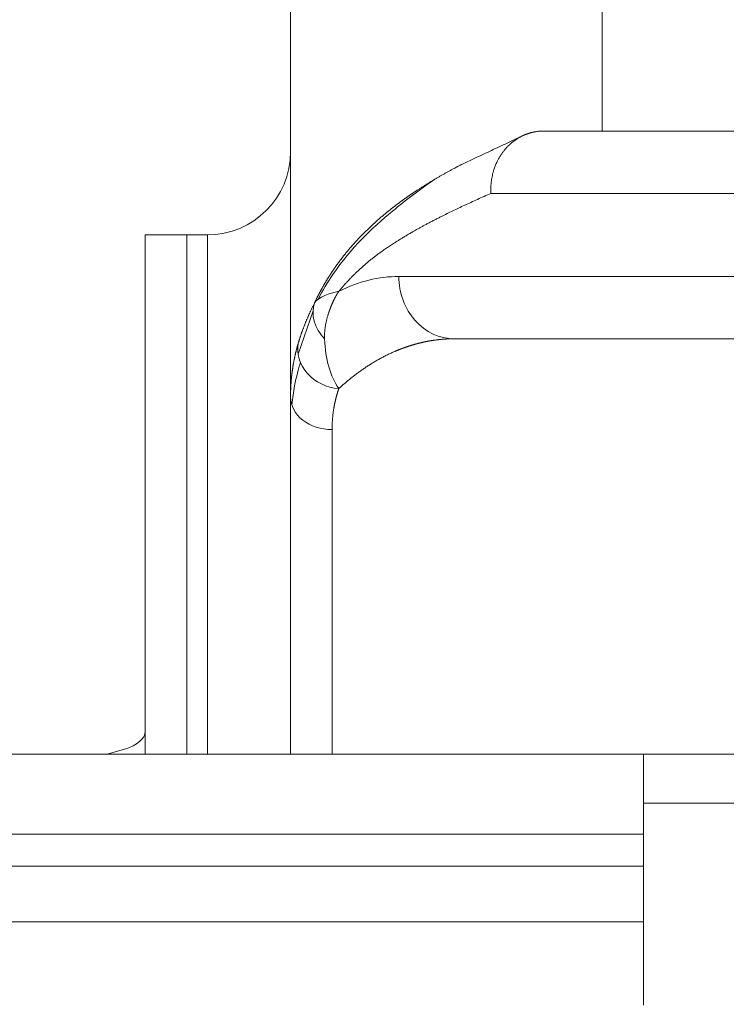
# Model space of a CAD drawing. Header units: millimetres. Extents: x 51337 to 61814, y -21781 to -12277.
# Tile 314 of 378: x 60695 to 60729, y -20655 to -20607. Entities that reach past the tile are written whole.
import ezdxf

# ---------------------------------------------------------------- set-up
doc = ezdxf.new("R2010")
doc.units = ezdxf.units.MM
doc.header["$LTSCALE"] = 0.3175
doc.layers.add('1轮廓实线层', color=7, linetype='Continuous', lineweight=18)
doc.layers.add('7标注层', color=4, linetype='Continuous', lineweight=13)
doc.styles.add('PC_TEXTSTYLE', font='ISOCP.SHX', dxfattribs={"width": 0.707, "bigfont": 'GBCBIG.SHX'})
doc.dimstyles.new('GB_LINEAR', dxfattribs={"dimtxt": 3.5, "dimasz": 3.5, "dimexe": 1, "dimexo": 0, "dimgap": 1.5, "dimtad": 1, "dimdsep": 46, "dimtxsty": 'PC_TEXTSTYLE', "dimcen": 0, "dimclrd": 256, "dimclrt": 3, "dimadec": 0, "dimazin": 2, "dimtp": 0.1, "dimtm": 0.1, "dimtfac": 0.71, "dimtdec": 3, "dimtmove": 0, "dimatfit": 3, "dimfxl": 1, "dimtfill": 1, "dimarcsym": 0})

# ---------------------------------------------------------------- blocks, each defined once
blk = doc.blocks.new('*D56')
at = {"layer": '7标注层', "color": 0, "lineweight": -2, "transparency": 16777216}
for p, q in [((60709.016, -20507.701), (60682.516, -20507.701)), ((60775.017, -20668.701), (60682.516, -20668.701))]:
    blk.add_line(p, q, dxfattribs=at)
at = {"layer": '7标注层', "lineweight": -2, "transparency": 16777216}
blk.add_line((60686.016, -20519.951), (60686.016, -20656.451), dxfattribs=at)
at = {"layer": '7标注层', "lineweight": 18, "transparency": 16777216}
for points in [[(60688.058, -20519.951), (60683.974, -20519.951), (60686.016, -20507.701)], [(60683.974, -20656.451), (60688.058, -20656.451), (60686.016, -20668.701)]]:
    blk.add_solid(points, dxfattribs=at)
at = {"layer": 'Defpoints', "color": 0, "lineweight": 18, "transparency": 16777216}
for p in [(60709.016, -20507.701), (60686.016, -20668.701), (60775.017, -20668.701)]:
    blk.add_point(p, dxfattribs=at)
at = {"layer": '7标注层', "color": 3, "transparency": 16777216, "insert": (60674.641, -20588.201), "char_height": 12.25, "attachment_point": 5, "rotation": 90, "style": 'PC_TEXTSTYLE', "bg_fill": 3, "box_fill_scale": 1.1, "bg_fill_color": 257, "bg_fill_transparency": 0}
blk.add_mtext('161', dxfattribs=at)

msp = doc.modelspace()

# ---------------------------------------------------------------- linework, layer by layer
at = {"layer": '1轮廓实线层'}
for p, q in [((60723.51597, -20612.70121), (60723.51597, -20595.12489)), ((60708.51597, -20625.51134), (60708.51597, -20604.85199)), ((60760.489, -20612.70121), (60720.6214, -20612.70121)), ((60720.63318, -20612.70121), (60760.51597, -20612.70121)), ((60757.84295, -20615.70121), (60718.15881, -20615.70121)), ((60703.51597, -20617.70121), (60701.51597, -20617.70121)), ((60701.51597, -20642.69875), (60701.51597, -20617.70121)), ((60704.51597, -20617.70121), (60703.51597, -20617.70121)), ((60703.51597, -20642.69875), (60703.51597, -20617.70121)), ((60704.51597, -20642.70161), (60704.51597, -20617.70121)), ((60704.51597, -20642.70082), (60704.51597, -20617.70121)), ((60713.73349, -20619.70121), (60755.84295, -20619.70121)), ((60709.59909, -20621.36147), (60708.88129, -20623.44566)), ((60716.37954, -20622.70121), (60758.489, -20622.70121)), ((60758.51597, -20622.70121), (60716.40651, -20622.70121)), ((60708.51597, -20642.70121), (60708.51597, -20625.51134)), ((60710.51597, -20627.07405), (60710.51597, -20642.70121)), ((60594.01597, -20642.70121), (60725.51597, -20642.70121)), ((60700.51597, -20642.4636), (60699.69271, -20642.70126)), ((60725.51597, -20642.70121), (60725.51597, -20645.06232)), ((60725.51597, -20642.70121), (60740.51597, -20642.70121)), ((60725.51597, -20654.78269), (60725.51597, -20645.06232)), ((60725.51597, -20645.06232), (60740.51597, -20645.06232)), ((60594.01597, -20646.55363), (60725.51597, -20646.55363)), ((60725.51597, -20648.09055), (60594.01597, -20648.09055)), ((60594.01597, -20650.7707), (60725.51597, -20650.7707))]:
    msp.add_line(p, q, dxfattribs=at)
msp.add_arc((60704.51597, -20613.70121), 4, 270, 0, dxfattribs=at)
for centre, major_axis, ratio, start_param, end_param in [((60713.73349, -20642.70121), (0, -23), 0.50952545, 3.14159265, 3.38982944), ((60716.40651, -20619.70121), (0, -3), 0.89100652, 4.71238898, 6.28318531), ((60711.52234, -20621.72279), (1.76698, -0.9369), 0.81492188, 3.26067949, 4.33026164), ((60710.84056, -20623.34089), (1.9083, -0.59867), 0.87040535, 3.2394097, 4.97895474), ((60710.51597, -20625.51134), (2, 0), 0.78135768, 3.14159265, 4.71238898), ((60699.51597, -20641.59758), (2, 0), 0.5, 5.23598776, 6.28318531)]:
    msp.add_ellipse(centre, major_axis=major_axis, ratio=ratio, start_param=start_param, end_param=end_param, dxfattribs=at)
for points, degree, knots in [([(60718.1588, -20615.70109), (60718.15868, -20615.69831), (60718.15819, -20615.68719), (60718.15732, -20615.66484), (60718.15606, -20615.62283), (60718.15488, -20615.54453), (60718.15648, -20615.43635), (60718.1636, -20615.30328), (60718.18009, -20615.12777), (60718.21478, -20614.90649), (60718.27115, -20614.6743), (60718.3361, -20614.47227), (60718.40226, -20614.30248), (60718.47532, -20614.14373), (60718.55385, -20613.99642), (60718.63644, -20613.86073), (60718.70632, -20613.75903), (60718.76056, -20613.68624), (60718.79808, -20613.63817), (60718.8365, -20613.59116), (60718.87579, -20613.54526), (60718.9159, -20613.50047), (60718.95682, -20613.45684), (60718.99849, -20613.41437), (60719.0409, -20613.37309), (60719.08399, -20613.33301), (60719.12774, -20613.29417), (60719.1721, -20613.25656), (60719.21705, -20613.2202), (60719.26253, -20613.1851), (60719.30851, -20613.15127), (60719.35496, -20613.11872), (60719.40182, -20613.08744), (60719.44908, -20613.05746), (60719.49668, -20613.02875), (60719.54458, -20613.00134), (60719.59276, -20612.9752), (60719.64116, -20612.95034), (60719.68977, -20612.92675), (60719.73853, -20612.90443), (60719.78741, -20612.88336), (60719.83637, -20612.86354), (60719.88539, -20612.84496), (60719.93443, -20612.82759), (60719.98345, -20612.81143), (60720.03242, -20612.79646), (60720.08131, -20612.78266), (60720.13009, -20612.77003), (60720.17874, -20612.75852), (60720.22721, -20612.74816), (60720.27548, -20612.73882), (60720.30768, -20612.73347), (60720.32371, -20612.73081)], 3, [0, 0, 0, 0, 0.00194938, 0.00779361, 0.01566354, 0.03139478, 0.06269338, 0.09162265, 0.12519641, 0.18712626, 0.25039041, 0.29587702, 0.33998442, 0.38258139, 0.42355436, 0.46280742, 0.50026198, 0.51556342, 0.53083987, 0.54608762, 0.56130302, 0.57648246, 0.59162237, 0.60671922, 0.62176954, 0.63676994, 0.65171707, 0.66660766, 0.6814385, 0.69620648, 0.71090855, 0.72554174, 0.74010319, 0.75459009, 0.76899975, 0.78332957, 0.79757704, 0.81173973, 0.82581534, 0.83980165, 0.85369653, 0.86749796, 0.88120403, 0.89481292, 0.90832291, 0.92173237, 0.9350398, 0.94824376, 0.96134294, 0.97433611, 0.98722215, 1, 1, 1, 1]), ([(60720.32371, -20612.73082), (60720.39037, -20612.72015), (60720.44951, -20612.7127), (60720.51464, -20612.70673), (60720.52725, -20612.70571), (60720.55125, -20612.704), (60720.56268, -20612.70331), (60720.59543, -20612.70169), (60720.6152, -20612.70121), (60720.63318, -20612.70121)], 3, [0, 0, 0, 0, 0.5, 0.5, 0.625, 0.625, 0.75, 0.75, 1, 1, 1, 1]), ([(60709.67717, -20620.9636), (60709.68342, -20620.9503), (60709.69594, -20620.92366), (60709.71487, -20620.88387), (60709.73395, -20620.84415), (60709.75318, -20620.80451), (60709.77257, -20620.76494), (60709.7921, -20620.72545), (60709.81179, -20620.68604), (60709.83163, -20620.64671), (60709.85162, -20620.60745), (60709.87177, -20620.56828), (60709.89207, -20620.52918), (60709.91251, -20620.49015), (60709.93312, -20620.45121), (60709.95387, -20620.41235), (60709.97477, -20620.37356), (60709.99583, -20620.33485), (60710.01703, -20620.29622), (60710.03839, -20620.25767), (60710.0599, -20620.2192), (60710.08157, -20620.18081), (60710.10338, -20620.1425), (60710.12535, -20620.10426), (60710.14746, -20620.06611), (60710.16973, -20620.02803), (60710.19215, -20619.99003), (60710.21472, -20619.95211), (60710.23744, -20619.91428), (60710.26031, -20619.87652), (60710.28334, -20619.83884), (60710.30651, -20619.80124), (60710.32984, -20619.76372), (60710.35331, -20619.72628), (60710.37694, -20619.68892), (60710.40072, -20619.65164), (60710.42464, -20619.61444), (60710.44872, -20619.57732), (60710.47295, -20619.54028), (60710.49733, -20619.50331), (60710.52186, -20619.46643), (60710.54654, -20619.42963), (60710.57136, -20619.39291), (60710.59634, -20619.35627), (60710.62147, -20619.31971), (60710.64675, -20619.28323), (60710.67218, -20619.24683), (60710.69775, -20619.21052), (60710.72348, -20619.17428), (60710.74935, -20619.13812), (60710.77538, -20619.10204), (60710.80155, -20619.06605), (60710.82788, -20619.03013), (60710.85435, -20618.99429), (60710.88097, -20618.95854), (60710.90773, -20618.92286), (60710.93465, -20618.88727), (60710.96172, -20618.85176), (60710.98893, -20618.81632), (60711.01629, -20618.78097), (60711.0438, -20618.7457), (60711.07146, -20618.71051), (60711.09926, -20618.6754), (60711.12721, -20618.64037), (60711.15531, -20618.60542), (60711.18356, -20618.57055), (60711.21195, -20618.53577), (60711.24049, -20618.50106), (60711.26918, -20618.46643), (60711.29801, -20618.43189), (60711.32699, -20618.39742), (60711.35612, -20618.36304), (60711.38539, -20618.32873), (60711.41481, -20618.29451), (60711.44437, -20618.26037), (60711.47408, -20618.22631), (60711.50394, -20618.19233), (60711.53394, -20618.15843), (60711.56408, -20618.12461), (60711.59437, -20618.09087), (60711.62481, -20618.05721), (60711.65539, -20618.02363), (60711.68611, -20617.99013), (60711.71698, -20617.95671), (60711.74799, -20617.92337), (60711.77914, -20617.89011), (60711.81044, -20617.85694), (60711.84189, -20617.82384), (60711.87347, -20617.79082), (60711.9052, -20617.75789), (60711.93707, -20617.72503), (60711.96909, -20617.69225), (60712.00124, -20617.65956), (60712.03354, -20617.62694), (60712.06598, -20617.5944), (60712.09857, -20617.56194), (60712.13129, -20617.52957), (60712.16416, -20617.49727), (60712.19716, -20617.46505), (60712.23031, -20617.43291), (60712.2636, -20617.40085), (60712.29703, -20617.36887), (60712.3306, -20617.33697), (60712.36431, -20617.30515), (60712.39816, -20617.27341), (60712.43215, -20617.24174), (60712.46627, -20617.21016), (60712.50054, -20617.17865), (60712.53495, -20617.14723), (60712.56949, -20617.11588), (60712.60417, -20617.08461), (60712.63899, -20617.05342), (60712.67395, -20617.02231), (60712.70905, -20616.99127), (60712.74428, -20616.96032), (60712.77965, -20616.92944), (60712.81516, -20616.89864), (60712.85081, -20616.86792), (60712.88659, -20616.83728), (60712.9225, -20616.80671), (60712.95855, -20616.77623), (60712.99474, -20616.74582), (60713.03106, -20616.71548), (60713.06752, -20616.68523), (60713.10412, -20616.65505), (60713.14084, -20616.62495), (60713.1777, -20616.59492), (60713.2147, -20616.56498), (60713.25183, -20616.53511), (60713.28909, -20616.50531), (60713.32648, -20616.47559), (60713.36401, -20616.44595), (60713.40167, -20616.41639), (60713.43946, -20616.3869), (60713.47738, -20616.35749), (60713.51544, -20616.32815), (60713.55362, -20616.29889), (60713.59194, -20616.2697), (60713.63039, -20616.24059), (60713.66897, -20616.21155), (60713.70767, -20616.18259), (60713.74651, -20616.1537), (60713.78548, -20616.12489), (60713.82457, -20616.09615), (60713.8638, -20616.06749), (60713.90315, -20616.0389), (60713.94263, -20616.01039), (60713.98224, -20615.98194), (60714.02197, -20615.95358), (60714.06183, -20615.92528), (60714.10182, -20615.89706), (60714.14194, -20615.86891), (60714.18218, -20615.84084), (60714.22254, -20615.81283), (60714.26303, -20615.7849), (60714.30365, -20615.75704), (60714.34439, -20615.72926), (60714.38526, -20615.70154), (60714.42625, -20615.6739), (60714.46736, -20615.64633), (60714.50859, -20615.61883), (60714.54995, -20615.5914), (60714.61426, -20615.54899), (60714.70204, -20615.49168), (60714.81385, -20615.41972), (60714.92732, -20615.34776), (60715.04246, -20615.27577), (60715.15927, -20615.20379), (60715.27775, -20615.1318), (60715.39793, -20615.05982), (60715.51979, -20614.98785), (60715.64336, -20614.91591), (60715.76863, -20614.84398), (60715.89561, -20614.77209), (60716.0243, -20614.70024), (60716.15472, -20614.62843), (60716.28685, -20614.55667), (60716.41021, -20614.49059), (60716.48957, -20614.4486), (60716.52426, -20614.43034)], 3, [0, 0, 0, 0, 0.00374157, 0.00749235, 0.01125241, 0.0150218, 0.01880058, 0.02258879, 0.0263865, 0.03019375, 0.03401059, 0.03783709, 0.04167328, 0.04551921, 0.04937494, 0.05324051, 0.05711597, 0.06100136, 0.06489673, 0.06880213, 0.0727176, 0.07664318, 0.08057892, 0.08452485, 0.08848103, 0.09244748, 0.09642426, 0.1004114, 0.10440893, 0.10841691, 0.11243535, 0.11646431, 0.12050382, 0.12455392, 0.12861463, 0.132686, 0.13676805, 0.14086083, 0.14496437, 0.14907869, 0.15320383, 0.15733983, 0.1614867, 0.16564449, 0.16981323, 0.17399293, 0.17818363, 0.18238537, 0.18659816, 0.19082204, 0.19505702, 0.19930315, 0.20356044, 0.20782892, 0.21210861, 0.21639954, 0.22070174, 0.22501523, 0.22934002, 0.23367615, 0.23802364, 0.24238251, 0.24675277, 0.25113446, 0.25552759, 0.25993219, 0.26434827, 0.26877586, 0.27321497, 0.27766562, 0.28212783, 0.28660163, 0.29108702, 0.29558403, 0.30009268, 0.30461298, 0.30914494, 0.3136886, 0.31824395, 0.32281102, 0.32738983, 0.33198038, 0.3365827, 0.3411968, 0.34582269, 0.35046039, 0.35510991, 0.35977127, 0.36444448, 0.36912956, 0.37382651, 0.37853535, 0.38325609, 0.38798875, 0.39273334, 0.39748986, 0.40225834, 0.40703878, 0.41183119, 0.41663559, 0.42145198, 0.42628038, 0.4311208, 0.43597325, 0.44083774, 0.44571428, 0.45060287, 0.45550354, 0.46041628, 0.46534111, 0.47027804, 0.47522708, 0.48018823, 0.4851615, 0.49014691, 0.49514446, 0.50015416, 0.50517602, 0.51021005, 0.51525625, 0.52031463, 0.52538521, 0.53046799, 0.53556297, 0.54067017, 0.54578958, 0.55092123, 0.55606512, 0.56122124, 0.56638962, 0.57157026, 0.57676316, 0.58196834, 0.58718579, 0.59241553, 0.59765756, 0.60291189, 0.60817853, 0.61345748, 0.61874875, 0.62405234, 0.62936826, 0.63469653, 0.64003713, 0.64539009, 0.6507554, 0.65613308, 0.66152312, 0.66692554, 0.67234035, 0.67776754, 0.68320712, 0.6886591, 0.69412349, 0.69960029, 0.7050895, 0.71059115, 0.71610522, 0.72163172, 0.72717067, 0.73272206, 0.73828591, 0.74386222, 0.75865566, 0.77364635, 0.78883412, 0.8042188, 0.81980021, 0.83557817, 0.8515525, 0.86772303, 0.88408956, 0.90065194, 0.91740998, 0.93436351, 0.95151238, 0.96885642, 0.98639549, 1, 1, 1, 1]), ([(60716.52425, -20614.43034), (60716.53478, -20614.4248), (60716.59104, -20614.39523), (60716.66459, -20614.3569), (60716.72767, -20614.32433), (60716.74493, -20614.31544)], 3, [0, 0, 0, 0, 0.1433475, 0.7656892, 1, 1, 1, 1]), ([(60709.83902, -20620.80295), (60710.06401, -20620.3674), (60710.30483, -20619.97349), (60711.45225, -20618.29731), (60712.43323, -20617.3778), (60714.07891, -20616.01449), (60714.74316, -20615.52169), (60715.4114, -20615.05179)], 3, [0, 0, 0, 0, 0.14421339, 0.14421339, 0.65910737, 0.65910737, 1, 1, 1, 1]), ([(60718.15881, -20615.70121), (60715.84319, -20616.72317), (60714.43248, -20617.53279), (60713.32501, -20618.16838), (60712.59986, -20618.72226), (60711.61497, -20619.47455), (60710.85417, -20620.40622)], 2, [0, 0, 0, 0.5, 0.5, 0.75, 0.75, 1, 1, 1]), ([(60710.85445, -20620.40901), (60710.85395, -20620.40928), (60710.85289, -20620.40985), (60710.85126, -20620.41099), (60710.84949, -20620.41238), (60710.84759, -20620.41404), (60710.84554, -20620.41597), (60710.84337, -20620.41817), (60710.84105, -20620.42064), (60710.8386, -20620.42339), (60710.83602, -20620.4264), (60710.8333, -20620.42968), (60710.83045, -20620.43324), (60710.82746, -20620.43706), (60710.82434, -20620.44116), (60710.82109, -20620.44553), (60710.8177, -20620.45017), (60710.81419, -20620.45509), (60710.81054, -20620.46028), (60710.80677, -20620.46574), (60710.80286, -20620.47148), (60710.79883, -20620.4775), (60710.79467, -20620.48378), (60710.79039, -20620.49035), (60710.78598, -20620.49719), (60710.78144, -20620.5043), (60710.77678, -20620.5117), (60710.772, -20620.51937), (60710.7671, -20620.52732), (60710.76208, -20620.53555), (60710.75694, -20620.54405), (60710.75169, -20620.55284), (60710.74632, -20620.56191), (60710.74083, -20620.57126), (60710.73523, -20620.58089), (60710.72952, -20620.5908), (60710.72371, -20620.60099), (60710.71778, -20620.61147), (60710.71175, -20620.62223), (60710.70561, -20620.63328), (60710.69937, -20620.64461), (60710.69302, -20620.65623), (60710.68658, -20620.66814), (60710.68004, -20620.68033), (60710.67341, -20620.69281), (60710.66668, -20620.70557), (60710.65986, -20620.71863), (60710.65295, -20620.73198), (60710.64595, -20620.74561), (60710.63887, -20620.75954), (60710.6317, -20620.77376), (60710.62446, -20620.78827), (60710.61713, -20620.80307), (60710.60973, -20620.81817), (60710.60226, -20620.83356), (60710.59471, -20620.84924), (60710.5871, -20620.86522), (60710.57942, -20620.8815), (60710.57168, -20620.89807), (60710.56387, -20620.91494), (60710.55601, -20620.9321), (60710.54809, -20620.94957), (60710.54012, -20620.96733), (60710.5321, -20620.98538), (60710.52403, -20621.00374), (60710.51592, -20621.0224), (60710.50777, -20621.04135), (60710.49958, -20621.06061), (60710.49136, -20621.08016), (60710.4831, -20621.10002), (60710.47481, -20621.12018), (60710.4665, -20621.14063), (60710.45817, -20621.16139), (60710.44982, -20621.18245), (60710.44145, -20621.20381), (60710.43308, -20621.22547), (60710.42469, -20621.24744), (60710.4163, -20621.2697), (60710.4079, -20621.29226), (60710.39951, -20621.31513), (60710.39112, -20621.33829), (60710.38274, -20621.36176), (60710.37438, -20621.38553), (60710.36603, -20621.40959), (60710.3577, -20621.43396), (60710.3494, -20621.45862), (60710.33736, -20621.49488), (60710.32204, -20621.5426), (60710.30403, -20621.60177), (60710.28707, -20621.66068), (60710.27115, -20621.71932), (60710.25626, -20621.77768), (60710.24241, -20621.83572), (60710.22957, -20621.89345), (60710.21775, -20621.95083), (60710.20693, -20622.00786), (60710.19711, -20622.06452), (60710.18829, -20622.12079), (60710.18044, -20622.17665), (60710.17358, -20622.2321), (60710.16767, -20622.28711), (60710.16273, -20622.34167), (60710.15873, -20622.39577), (60710.15567, -20622.44939), (60710.15354, -20622.50252), (60710.15233, -20622.55514), (60710.15205, -20622.60724), (60710.15259, -20622.6588), (60710.15372, -20622.69303), (60710.15428, -20622.71005)], 3, [0, 0, 0, 0, 0.00100488, 0.00211704, 0.0033387, 0.00467153, 0.00611682, 0.00767557, 0.00934857, 0.01113645, 0.01303974, 0.01505885, 0.01719414, 0.01944591, 0.02181438, 0.02429979, 0.02690229, 0.02962204, 0.03245917, 0.03541377, 0.03848596, 0.0416758, 0.04498335, 0.04840868, 0.05195183, 0.05561284, 0.05939174, 0.06328855, 0.06730329, 0.07143598, 0.07568662, 0.08005521, 0.08454176, 0.08914626, 0.0938687, 0.09870908, 0.10366737, 0.10874356, 0.11393762, 0.11924954, 0.12467928, 0.13022683, 0.13589214, 0.14167518, 0.14757591, 0.15359431, 0.15973031, 0.16598389, 0.17235499, 0.17884357, 0.18544957, 0.19217295, 0.19901363, 0.20597158, 0.21304671, 0.22023898, 0.22754832, 0.23497465, 0.24251791, 0.25017803, 0.25795491, 0.2658485, 0.2738587, 0.28198543, 0.2902286, 0.29858813, 0.30706392, 0.31565586, 0.32436387, 0.33318784, 0.34212767, 0.35118324, 0.36035444, 0.36964116, 0.37904327, 0.38856066, 0.39819319, 0.40794074, 0.41780318, 0.42778035, 0.43787213, 0.44807836, 0.4583989, 0.46883359, 0.47938227, 0.49004479, 0.50082096, 0.52635253, 0.55160185, 0.57657054, 0.60126029, 0.62567278, 0.64980972, 0.67367283, 0.69726386, 0.72058459, 0.74363681, 0.76642232, 0.78894297, 0.8112006, 0.83319709, 0.85493434, 0.87641425, 0.89763878, 0.91860988, 0.93932953, 0.95979974, 0.98002255, 1, 1, 1, 1]), ([(60708.8905, -20622.9073), (60708.89426, -20622.89478), (60708.90183, -20622.86959), (60708.91349, -20622.83143), (60708.92548, -20622.79269), (60708.93782, -20622.75339), (60708.9505, -20622.7135), (60708.96354, -20622.67304), (60708.97695, -20622.632), (60708.99074, -20622.59039), (60709.0049, -20622.5482), (60709.01945, -20622.50545), (60709.0344, -20622.46211), (60709.04975, -20622.41821), (60709.06551, -20622.37374), (60709.08169, -20622.3287), (60709.0983, -20622.28309), (60709.11534, -20622.23691), (60709.13283, -20622.19017), (60709.15077, -20622.14286), (60709.16917, -20622.09499), (60709.18803, -20622.04656), (60709.20738, -20621.99757), (60709.22721, -20621.94802), (60709.24753, -20621.89792), (60709.26836, -20621.84726), (60709.28969, -20621.79605), (60709.31155, -20621.7443), (60709.33394, -20621.69199), (60709.35686, -20621.63914), (60709.38033, -20621.58575), (60709.40435, -20621.53181), (60709.42894, -20621.47734), (60709.45411, -20621.42234), (60709.47985, -20621.3668), (60709.50619, -20621.31074), (60709.53313, -20621.25415), (60709.56068, -20621.19704), (60709.58885, -20621.13941), (60709.61766, -20621.08127), (60709.64707, -20621.02261), (60709.66711, -20620.98333), (60709.67717, -20620.9636)], 3, [0, 0, 0, 0, 0.02019379, 0.04063722, 0.06133005, 0.08227207, 0.10346305, 0.12490276, 0.14659096, 0.16852743, 0.19071191, 0.21314416, 0.23582393, 0.25875098, 0.28192505, 0.30534588, 0.32901321, 0.35292678, 0.37708633, 0.40149158, 0.42614227, 0.45103812, 0.47617886, 0.50156421, 0.52719389, 0.55306761, 0.5791851, 0.60554606, 0.63215021, 0.65899726, 0.68608691, 0.71341888, 0.74099286, 0.76880856, 0.79686569, 0.82516393, 0.853703, 0.88248258, 0.91150237, 0.94076208, 0.97026139, 1, 1, 1, 1]), ([(60716.40651, -20622.70121), (60716.39313, -20622.70123), (60716.36645, -20622.70127), (60716.32654, -20622.70164), (60716.28685, -20622.70221), (60716.24737, -20622.70301), (60716.2081, -20622.70404), (60716.16906, -20622.70528), (60716.13022, -20622.70673), (60716.0916, -20622.7084), (60716.0532, -20622.71027), (60716.01501, -20622.71235), (60715.97704, -20622.71462), (60715.93928, -20622.7171), (60715.90174, -20622.71976), (60715.86442, -20622.72262), (60715.8273, -20622.72566), (60715.79041, -20622.72888), (60715.75373, -20622.73228), (60715.71726, -20622.73586), (60715.68101, -20622.73961), (60715.64498, -20622.74353), (60715.60916, -20622.74761), (60715.57355, -20622.75186), (60715.53816, -20622.75627), (60715.50299, -20622.76083), (60715.46803, -20622.76555), (60715.43329, -20622.77041), (60715.39876, -20622.77542), (60715.36444, -20622.78057), (60715.33035, -20622.78587), (60715.29646, -20622.7913), (60715.2628, -20622.79686), (60715.22935, -20622.80256), (60715.19611, -20622.80838), (60715.16309, -20622.81432), (60715.13028, -20622.82039), (60715.09769, -20622.82657), (60715.06531, -20622.83287), (60715.03315, -20622.83928), (60715.00121, -20622.8458), (60714.96948, -20622.85243), (60714.93796, -20622.85916), (60714.90667, -20622.86599), (60714.87558, -20622.87291), (60714.84471, -20622.87994), (60714.81406, -20622.88705), (60714.78362, -20622.89425), (60714.7534, -20622.90154), (60714.72339, -20622.90891), (60714.6936, -20622.91636), (60714.66402, -20622.92389), (60714.63466, -20622.93149), (60714.60551, -20622.93917), (60714.57658, -20622.94691), (60714.54786, -20622.95472), (60714.51936, -20622.9626), (60714.49108, -20622.97053), (60714.46301, -20622.97853), (60714.43515, -20622.98658), (60714.40751, -20622.99468), (60714.38009, -20623.00284), (60714.35288, -20623.01104), (60714.32588, -20623.01929), (60714.29911, -20623.02758), (60714.27254, -20623.03592), (60714.24619, -20623.04429), (60714.22006, -20623.0527), (60714.19414, -20623.06114), (60714.16844, -20623.06961), (60714.14295, -20623.07811), (60714.11768, -20623.08664), (60714.09263, -20623.0952), (60714.06778, -20623.10377), (60714.04316, -20623.11236), (60714.01875, -20623.12097), (60713.99455, -20623.1296), (60713.97057, -20623.13824), (60713.94681, -20623.14688), (60713.92326, -20623.15554), (60713.89992, -20623.1642), (60713.8768, -20623.17287), (60713.8539, -20623.18154), (60713.83121, -20623.19021), (60713.80874, -20623.19887), (60713.78648, -20623.20753), (60713.76443, -20623.21619), (60713.74261, -20623.22483), (60713.72099, -20623.23347), (60713.6996, -20623.24209), (60713.67842, -20623.2507), (60713.65745, -20623.25929), (60713.6367, -20623.26786), (60713.61616, -20623.27641), (60713.59584, -20623.28494), (60713.57573, -20623.29344), (60713.55584, -20623.30192), (60713.51313, -20623.32027), (60713.44775, -20623.34893), (60713.35991, -20623.38867), (60713.27275, -20623.42935), (60713.18627, -20623.47093), (60713.10047, -20623.51341), (60713.01534, -20623.55676), (60712.93088, -20623.60095), (60712.84711, -20623.64597), (60712.764, -20623.69179), (60712.68158, -20623.7384), (60712.59983, -20623.78577), (60712.51876, -20623.83389), (60712.43836, -20623.88272), (60712.35864, -20623.93226), (60712.2796, -20623.98248), (60712.20123, -20624.03337), (60712.12354, -20624.0849), (60712.04652, -20624.13705), (60711.97018, -20624.1898), (60711.89452, -20624.24314), (60711.81953, -20624.29704), (60711.74522, -20624.35149), (60711.67158, -20624.40647), (60711.59862, -20624.46195), (60711.52634, -20624.51793), (60711.45473, -20624.57437), (60711.3838, -20624.63127), (60711.31355, -20624.68861), (60711.24397, -20624.74636), (60711.17507, -20624.80451), (60711.10684, -20624.86304), (60711.03929, -20624.92194), (60710.97242, -20624.98119), (60710.90621, -20625.04072), (60710.86239, -20625.0809), (60710.84056, -20625.10092)], 3, [0, 0, 0, 0, 0.00698881, 0.01394096, 0.02085644, 0.02773527, 0.03457743, 0.04138293, 0.04815177, 0.05488396, 0.06157947, 0.06823833, 0.07486053, 0.08144607, 0.08799494, 0.09450716, 0.10098271, 0.10742161, 0.11382384, 0.12018941, 0.12651833, 0.13281058, 0.13906617, 0.1452851, 0.15146737, 0.15761298, 0.16372193, 0.16979422, 0.17582985, 0.18182882, 0.18779112, 0.19371677, 0.19960576, 0.20545809, 0.21127376, 0.21705277, 0.22279512, 0.22850081, 0.23416984, 0.23980221, 0.24539792, 0.25095697, 0.25647937, 0.2619651, 0.26741418, 0.27282659, 0.27820235, 0.28354144, 0.28884388, 0.29410966, 0.29933878, 0.30453124, 0.30968705, 0.31480619, 0.31988868, 0.3249345, 0.32994367, 0.33491619, 0.33985204, 0.34475123, 0.34961377, 0.35443965, 0.35922887, 0.36398144, 0.36869735, 0.3733766, 0.37801919, 0.38262512, 0.3871944, 0.39172702, 0.39622299, 0.4006823, 0.40510495, 0.40949094, 0.41384028, 0.41815297, 0.42242899, 0.42666837, 0.43087108, 0.43503714, 0.43916655, 0.4432593, 0.44731539, 0.45133483, 0.45531762, 0.45926375, 0.46317323, 0.46704605, 0.47088222, 0.47468173, 0.4784446, 0.4821708, 0.48586036, 0.48951326, 0.49312951, 0.49670911, 0.50025206, 0.50375835, 0.51954831, 0.53524329, 0.55084331, 0.56634838, 0.58175851, 0.59707372, 0.61229403, 0.62741944, 0.64244997, 0.65738565, 0.67222647, 0.68697247, 0.70162366, 0.71618005, 0.73064166, 0.74500851, 0.75928062, 0.773458, 0.78754067, 0.80152866, 0.81542197, 0.82922064, 0.84292468, 0.85653411, 0.87004895, 0.88346923, 0.89679496, 0.91002617, 0.92316288, 0.93620512, 0.9491529, 0.96200625, 0.9747652, 0.98742978, 1, 1, 1, 1]), ([(60708.51597, -20625.51134), (60708.51599, -20625.49651), (60708.51603, -20625.46687), (60708.51635, -20625.42257), (60708.51686, -20625.37841), (60708.51757, -20625.3344), (60708.51848, -20625.29054), (60708.51959, -20625.24683), (60708.52089, -20625.20327), (60708.52239, -20625.15986), (60708.52409, -20625.1166), (60708.52597, -20625.07349), (60708.52805, -20625.03054), (60708.53031, -20624.98774), (60708.53276, -20624.94508), (60708.53539, -20624.90258), (60708.53821, -20624.86024), (60708.54122, -20624.81805), (60708.5444, -20624.77601), (60708.54776, -20624.73412), (60708.5513, -20624.69239), (60708.55502, -20624.65081), (60708.55891, -20624.60939), (60708.56297, -20624.56812), (60708.56721, -20624.527), (60708.57162, -20624.48605), (60708.57619, -20624.44524), (60708.58093, -20624.40459), (60708.58584, -20624.3641), (60708.59091, -20624.32377), (60708.59614, -20624.28359), (60708.60154, -20624.24356), (60708.60709, -20624.20369), (60708.6128, -20624.16398), (60708.61867, -20624.12443), (60708.6247, -20624.08503), (60708.63087, -20624.04579), (60708.6372, -20624.0067), (60708.64368, -20623.96778), (60708.65031, -20623.92901), (60708.65709, -20623.89039), (60708.66401, -20623.85194), (60708.67108, -20623.81364), (60708.67829, -20623.7755), (60708.68564, -20623.73751), (60708.69313, -20623.69969), (60708.70076, -20623.66202), (60708.70853, -20623.6245), (60708.71643, -20623.58715), (60708.72447, -20623.54995), (60708.73264, -20623.51291), (60708.74094, -20623.47603), (60708.74937, -20623.43931), (60708.75793, -20623.40274), (60708.76662, -20623.36633), (60708.77543, -20623.33008), (60708.78437, -20623.29398), (60708.79343, -20623.25804), (60708.80261, -20623.22226), (60708.81191, -20623.18663), (60708.82133, -20623.15117), (60708.83087, -20623.11585), (60708.84053, -20623.0807), (60708.85029, -20623.0457), (60708.86017, -20623.01086), (60708.87017, -20622.97618), (60708.88026, -20622.94164), (60708.88709, -20622.91874), (60708.8905, -20622.9073)], 3, [0, 0, 0, 0, 0.01537339, 0.03073752, 0.04609252, 0.06143849, 0.07677556, 0.09210382, 0.10742339, 0.1227344, 0.13803693, 0.15333113, 0.16861708, 0.18389491, 0.19916474, 0.21442666, 0.2296808, 0.24492728, 0.26016619, 0.27539766, 0.2906218, 0.30583873, 0.32104855, 0.33625139, 0.35144734, 0.36663654, 0.38181909, 0.39699511, 0.41216471, 0.427328, 0.4424851, 0.45763613, 0.47278119, 0.48792041, 0.5030539, 0.51818176, 0.53330413, 0.54842111, 0.56353282, 0.57863937, 0.59374088, 0.60883746, 0.62392923, 0.63901631, 0.6540988, 0.66917684, 0.68425052, 0.69931998, 0.71438532, 0.72944665, 0.74450411, 0.7595578, 0.77460784, 0.78965435, 0.80469744, 0.81973723, 0.83477383, 0.84980737, 0.86483797, 0.87986573, 0.89489078, 0.90991323, 0.9249332, 0.93995081, 0.95496618, 0.96997942, 0.98499065, 1, 1, 1, 1]), ([(60708.57483, -20625.88725), (60708.60948, -20625.55928), (60708.65712, -20625.25448), (60708.79709, -20624.53113), (60708.89761, -20624.15296), (60708.99265, -20623.83852)], 3, [0, 0, 0, 0, 0.38905533, 0.38905533, 1, 1, 1, 1]), ([(60710.84056, -20625.10092), (60710.837, -20625.11129), (60710.8299, -20625.13198), (60710.81944, -20625.16319), (60710.80915, -20625.19443), (60710.79905, -20625.22571), (60710.78913, -20625.25703), (60710.77939, -20625.28838), (60710.76983, -20625.31976), (60710.76046, -20625.35117), (60710.75127, -20625.38261), (60710.74226, -20625.41406), (60710.73343, -20625.44554), (60710.72479, -20625.47704), (60710.71633, -20625.50855), (60710.70805, -20625.54008), (60710.69995, -20625.57161), (60710.69204, -20625.60315), (60710.68431, -20625.63469), (60710.67676, -20625.66624), (60710.66939, -20625.69778), (60710.66221, -20625.72932), (60710.65521, -20625.76086), (60710.64839, -20625.79239), (60710.64176, -20625.8239), (60710.6353, -20625.8554), (60710.62903, -20625.88689), (60710.62295, -20625.91836), (60710.61704, -20625.9498), (60710.61132, -20625.98123), (60710.60383, -20626.02367), (60710.59483, -20626.07729), (60710.58465, -20626.14234), (60710.57518, -20626.20764), (60710.5664, -20626.27316), (60710.55833, -20626.33891), (60710.55096, -20626.40487), (60710.54429, -20626.47102), (60710.53833, -20626.53737), (60710.53306, -20626.6039), (60710.5285, -20626.6706), (60710.52464, -20626.73747), (60710.52148, -20626.80448), (60710.51902, -20626.87163), (60710.51727, -20626.93893), (60710.51618, -20627.00631), (60710.51604, -20627.05151), (60710.51597, -20627.07405)], 3, [0, 0, 0, 0, 0.01840554, 0.03672168, 0.05494851, 0.07308609, 0.0911345, 0.10909383, 0.12696414, 0.14474553, 0.16243807, 0.18004184, 0.19755693, 0.21498343, 0.23232142, 0.24957099, 0.26673223, 0.28380523, 0.30079008, 0.31768688, 0.33449572, 0.3512167, 0.36784991, 0.38439546, 0.40085345, 0.41722398, 0.43350715, 0.44970307, 0.46581185, 0.48183361, 0.49776844, 0.53042718, 0.56291174, 0.59522314, 0.62736239, 0.65933053, 0.6911286, 0.72275769, 0.75421886, 0.78551324, 0.81664194, 0.8476061, 0.87840688, 0.90904545, 0.93952302, 0.96984079, 1, 1, 1, 1])]:
    msp.add_open_spline(points, degree=degree, knots=knots, dxfattribs=at)
for points, degree in [([(60719.70228, -20612.92392), (60716.66478, -20614.35132)], 1), ([(60710.85417, -20620.40622), (60710.36277, -20620.51625), (60709.88829, -20620.68017), (60709.67717, -20620.9636)], 3), ([(60710.84056, -20625.10092), (60710.43534, -20624.51419), (60710.19184, -20623.67519), (60710.15501, -20622.70952)], 3)]:
    msp.add_open_spline(points, degree=degree, dxfattribs=at)

# ---------------------------------------------------------------- next in the draw order: dimensions: what is measured, and where the dimension line sits
at = {"layer": '7标注层'}
dim = msp.add_linear_dim(base=(60686.01597, -20668.70121), p1=(60709.01597, -20507.70121), p2=(60775.01704, -20668.70121), angle=90, dimstyle='GB_LINEAR', override={"dimscale": 3.5, "dimgap": 1.5, "dimtad": 1, "dimjust": 0, "dimdec": 2, "dimlfac": 1, "dimse1": 0, "dimse2": 0, "dimsd1": 0, "dimsd2": 0, "dimclrd": 256, "dimclre": 0, "dimtofl": 1}, dxfattribs=at)
dim.commit()
dim.dimension.update_dxf_attribs({"geometry": '*D56', "text_midpoint": (60674.64097, -20588.20121)})

doc.saveas('drawing.dxf')
